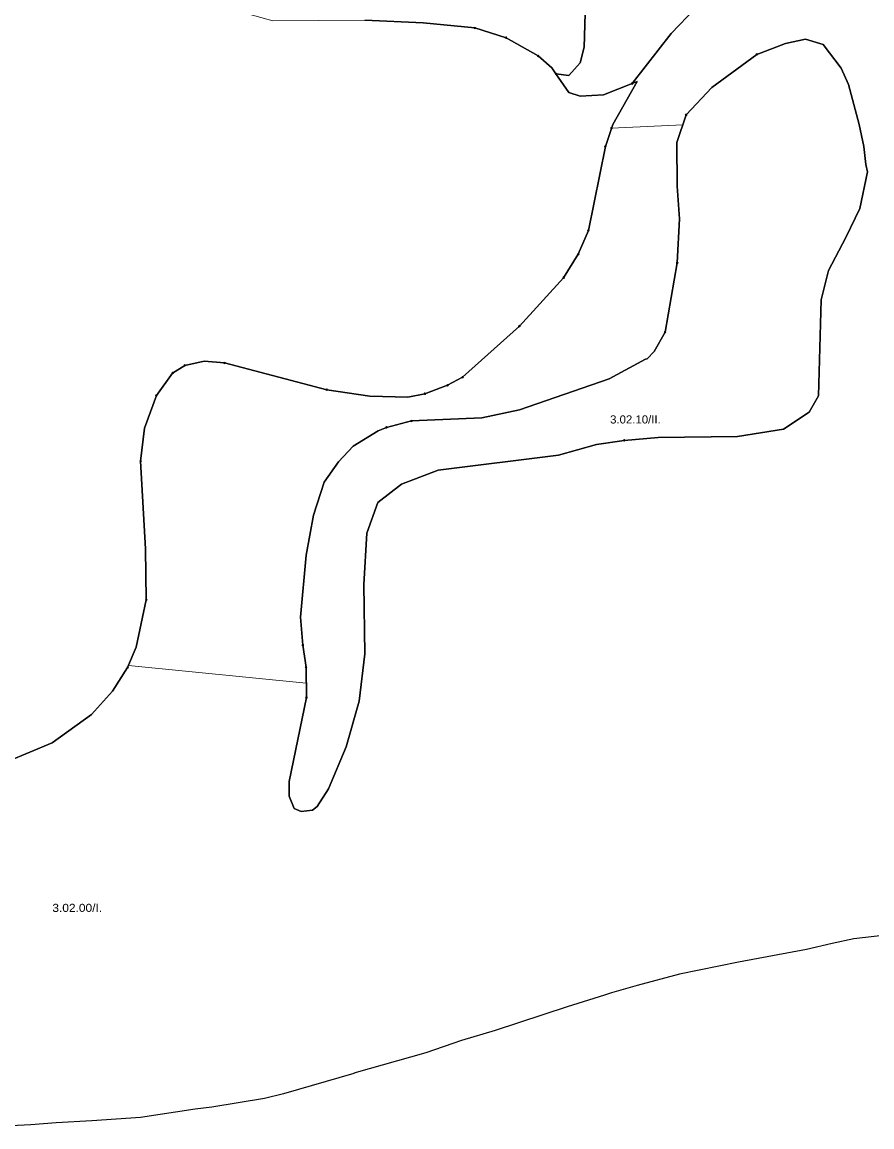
# Model space of a CAD drawing. Extents: x -650455 to -642254, y -1075222 to -1066610.
# Drawn here: x -644814 to -643766, y -1070987 to -1069625 of the extents above; entities that cross this region are included whole.
import ezdxf
from ezdxf.enums import TextEntityAlignment as Align

# ---------------------------------------------------------------- set-up
doc = ezdxf.new("R2010")
doc.units = 0
doc.header["$LTSCALE"] = 4
doc.header["$PDMODE"] = 32
doc.header["$PDSIZE"] = 2
for name, color, linetype, lineweight in [('1', 7, 'Continuous', 25), ('11', 7, 'Continuous', 13), ('12', 7, 'Continuous', 13), ('13', 7, 'Continuous', 13), ('15', 7, 'Continuous', 13)]:
    doc.layers.add(name, color=color, linetype=linetype, lineweight=lineweight)
doc.layers.add('2', color=7, linetype='Continuous')

msp = doc.modelspace()

# ---------------------------------------------------------------- linework, layer by layer
at = {"layer": '1'}
for points in [[(-644673.5, -1070396), (-644661, -1070337.501), (-644662, -1070274.5), (-644668, -1070166.5), (-644663, -1070126), (-644648.5, -1070085.5), (-644628.5, -1070058.001), (-644613.5, -1070048.5), (-644589.5, -1070043.5), (-644564.5, -1070045.5), (-644438.5, -1070078.501), (-644385.5, -1070086.501), (-644338.5, -1070087.501), (-644317.5, -1070083.501), (-644289.5, -1070073), (-644271, -1070063.001), (-644201, -1070000), (-644146.5, -1069940.501), (-644128.5, -1069911.5), (-644116, -1069882), (-644095, -1069778.501), (-644086, -1069751.501), (-644056, -1069698.501), (-644062, -1069701), (-644014, -1069639.5), (-643984, -1069608)], [(-643984, -1069608), (-644014, -1069639.5), (-644062, -1069701), (-644097.5, -1069715.001), (-644126, -1069716.5), (-644140, -1069712), (-644156, -1069689), (-644140, -1069691.001), (-644126, -1069675.5), (-644121, -1069656), (-644120, -1069614.5)], [(-644120, -1069614.5), (-644121, -1069656), (-644126, -1069675.5), (-644140, -1069691.001), (-644156, -1069689), (-644161, -1069681.501), (-644178, -1069667), (-644217.5, -1069644.5), (-644256, -1069632.5), (-644319.5, -1069626.001), (-644391.5, -1069623)], [(-644391.5, -1069623), (-644319.5, -1069626.001), (-644256, -1069632.5), (-644217.5, -1069644.5), (-644178, -1069667), (-644161, -1069681.501), (-644156, -1069689), (-644140, -1069712), (-644126, -1069716.5), (-644097.5, -1069715.001), (-644062, -1069701), (-644056, -1069698.501), (-644086, -1069751.501), (-644095, -1069778.501), (-644116, -1069882), (-644128.5, -1069911.5)], [(-644456, -1070597.001), (-644470, -1070598.5), (-644478.5, -1070595), (-644485, -1070579.5), (-644485, -1070561.501), (-644463.5, -1070458), (-644464, -1070420.5), (-644468, -1070393.5), (-644471, -1070359.001), (-644464, -1070282.5), (-644455, -1070233.001), (-644441.5, -1070192.501), (-644424, -1070167.501), (-644406, -1070148.001), (-644375, -1070129), (-644365, -1070125), (-644334, -1070117), (-644247.5, -1070113), (-644201, -1070103.501), (-644090.5, -1070065), (-644045.5, -1070041), (-644043.5, -1070040.5), (-644035, -1070031.5), (-644021.5, -1070007.5), (-644006.5, -1069922), (-644003.5, -1069868.001), (-644006.5, -1069827.501), (-644007, -1069773.5), (-643995.5, -1069739.501), (-643964, -1069706.001), (-643908.5, -1069665.001), (-643873, -1069651.5), (-643848.5, -1069646.501), (-643826.5, -1069653.001), (-643804.5, -1069682.001), (-643795.5, -1069702.001), (-643782, -1069751.501), (-643776.5, -1069778.501), (-643774, -1069801), (-643772, -1069810)], [(-644456, -1070597.001), (-644450.5, -1070592.501), (-644436.5, -1070570.5), (-644414.5, -1070519), (-644398.5, -1070462.5), (-644391.5, -1070404), (-644393, -1070318.501), (-644389, -1070255.5), (-644375.5, -1070217.501), (-644346.5, -1070195), (-644301, -1070177.5), (-644153, -1070159.001), (-644106, -1070146), (-644072, -1070141), (-644030, -1070137.5), (-643932, -1070136.001), (-643875.5, -1070127.001), (-643844, -1070106), (-643832.5, -1070086.001), (-643829, -1069967.5), (-643820, -1069931.5), (-643798.5, -1069891), (-643781.5, -1069855), (-643772, -1069810), (-643774, -1069801), (-643776.5, -1069778.501), (-643782, -1069751.501), (-643795.5, -1069702.001), (-643804.5, -1069682.001), (-643826.5, -1069653.001), (-643848.5, -1069646.501), (-643873, -1069651.5), (-643908.5, -1069665.001), (-643964, -1069706.001), (-643995.5, -1069739.501), (-644007, -1069773.5), (-644006.5, -1069827.501), (-644003.5, -1069868.001), (-644006.5, -1069922), (-644021.5, -1070007.5)], [(-643772, -1069810), (-643781.5, -1069855), (-643798.5, -1069891), (-643820, -1069931.5), (-643829, -1069967.5), (-643832.5, -1070086.001), (-643844, -1070106), (-643875.5, -1070127.001), (-643932, -1070136.001), (-644030, -1070137.5), (-644072, -1070141), (-644106, -1070146), (-644153, -1070159.001), (-644301, -1070177.5), (-644346.5, -1070195), (-644375.5, -1070217.501), (-644389, -1070255.5), (-644393, -1070318.501), (-644391.5, -1070404), (-644398.5, -1070462.5), (-644414.5, -1070519), (-644436.5, -1070570.5), (-644450.5, -1070592.501), (-644456, -1070597.001)], [(-644128.5, -1069911.5), (-644146.5, -1069940.501), (-644201, -1070000), (-644271, -1070063.001), (-644289.5, -1070073), (-644317.5, -1070083.501), (-644338.5, -1070087.501), (-644385.5, -1070086.501), (-644438.5, -1070078.501), (-644564.5, -1070045.5), (-644589.5, -1070043.5), (-644613.5, -1070048.5), (-644628.5, -1070058.001), (-644648.5, -1070085.5), (-644663, -1070126), (-644668, -1070166.5), (-644662, -1070274.5), (-644661, -1070337.501), (-644673.5, -1070396), (-644684, -1070421), (-644702.5, -1070450), (-644728.5, -1070479.001), (-644777, -1070514), (-644832, -1070537.001)], [(-644021.5, -1070007.5), (-644035, -1070031.5), (-644043.5, -1070040.5), (-644045.5, -1070041), (-644090.5, -1070065), (-644201, -1070103.501), (-644247.5, -1070113), (-644334, -1070117), (-644365, -1070125), (-644375, -1070129), (-644406, -1070148.001), (-644424, -1070167.501), (-644441.5, -1070192.501), (-644455, -1070233.001), (-644464, -1070282.5), (-644471, -1070359.001), (-644468, -1070393.5), (-644464, -1070420.5), (-644463.5, -1070458), (-644485, -1070561.501), (-644485, -1070579.5), (-644478.5, -1070595), (-644470, -1070598.5), (-644456, -1070597.001)], [(-644832, -1070537.001), (-644777, -1070514), (-644728.5, -1070479.001), (-644702.5, -1070450), (-644684, -1070421), (-644673.5, -1070396)], [(-643709.901, -1070746.632), (-643788.642, -1070755.533), (-643815.302, -1070761.461), (-643847.32, -1070768.579), (-643931.146, -1070784.108), (-644003.795, -1070799.018), (-644055.682, -1070812.854), (-644087.39, -1070822.077), (-644096.038, -1070825.105), (-644142.159, -1070839.229), (-644230.942, -1070868.342), (-644272.451, -1070881.027), (-644316.555, -1070896.159), (-644405.049, -1070921.239), (-644404.973, -1070921.58), (-644491.815, -1070946.46), (-644515.164, -1070952.514), (-644580.022, -1070963.036), (-644600.776, -1070965.629), (-644668.228, -1070975.719), (-644727.898, -1070979.754), (-644772.001, -1070982.205), (-644803.133, -1070984.654), (-644852.425, -1070987.393)]]:
    msp.add_lwpolyline(points, dxfattribs=at)
at = {"layer": '11'}
for p, q in [((-644087.496, -1069755.989), (-644095, -1069778.501)), ((-644128.5, -1069911.5), (-644116, -1069882)), ((-644146.5, -1069940.501), (-644201, -1070000)), ((-644201, -1070000), (-644271, -1070063.001)), ((-644628.5, -1070058.001), (-644613.5, -1070048.5)), ((-644271, -1070063.001), (-644289.5, -1070073)), ((-644289.5, -1070073), (-644317.5, -1070083.501)), ((-644683.012, -1070418.648), (-644684, -1070421))]:
    msp.add_line(p, q, dxfattribs=at)
for points in [[(-644217.5, -1069644.5), (-644256, -1069632.5), (-644319.5, -1069626.001), (-644391.5, -1069623), (-644505, -1069623.5), (-644549.5, -1069611.5), (-644578.5, -1069593.001)], [(-643984, -1069608), (-644014, -1069639.5), (-644062, -1069701), (-644056, -1069698.501), (-644086, -1069751.501), (-644087.496, -1069755.989), (-643999.727, -1069751.999), (-643995.5, -1069739.501)], [(-643908.5, -1069665.001), (-643873, -1069651.5), (-643848.5, -1069646.501), (-643826.5, -1069653.001), (-643804.5, -1069682.001), (-643795.5, -1069702.001), (-643782, -1069751.501), (-643776.5, -1069778.501), (-643774, -1069801), (-643772, -1069810), (-643781.5, -1069855), (-643798.5, -1069891), (-643820, -1069931.5), (-643829, -1069967.5), (-643832.5, -1070086.001), (-643844, -1070106), (-643875.5, -1070127.001), (-643932, -1070136.001), (-644030, -1070137.5), (-644072, -1070141), (-644106, -1070146), (-644153, -1070159.001), (-644301, -1070177.5), (-644346.5, -1070195), (-644375.5, -1070217.501), (-644389, -1070255.5), (-644393, -1070318.501), (-644391.5, -1070404), (-644398.5, -1070462.5), (-644414.5, -1070519), (-644436.5, -1070570.5), (-644450.5, -1070592.501), (-644456, -1070597.001), (-644470, -1070598.5), (-644478.5, -1070595), (-644485, -1070579.5), (-644485, -1070561.501), (-644463.5, -1070458), (-644463.738, -1070440.148), (-644683.012, -1070418.648)], [(-644062, -1069701), (-644097.5, -1069715.001), (-644126, -1069716.5), (-644140, -1069712), (-644156, -1069689), (-644161, -1069681.501), (-644178, -1069667), (-644217.5, -1069644.5)], [(-643995.5, -1069739.501), (-643964, -1069706.001), (-643908.5, -1069665.001)], [(-644116, -1069882), (-644095, -1069778.501), (-644086, -1069751.501), (-644056, -1069698.501), (-644062, -1069701)], [(-644365, -1070125), (-644334, -1070117), (-644247.5, -1070113), (-644201, -1070103.501), (-644090.5, -1070065), (-644045.5, -1070041), (-644043.5, -1070040.5), (-644035, -1070031.5), (-644021.5, -1070007.5), (-644006.5, -1069922), (-644003.5, -1069868.001), (-644006.5, -1069827.501), (-644007, -1069773.5), (-643999.727, -1069751.999), (-644087.496, -1069755.989)], [(-644095, -1069778.501), (-644116, -1069882), (-644128.5, -1069911.5), (-644146.5, -1069940.501)], [(-644438.5, -1070078.501), (-644385.5, -1070086.501), (-644338.5, -1070087.501), (-644317.5, -1070083.501), (-644289.5, -1070073), (-644271, -1070063.001), (-644201, -1070000), (-644146.5, -1069940.501), (-644128.5, -1069911.5)], [(-644564.5, -1070045.5), (-644589.5, -1070043.5), (-644613.5, -1070048.5), (-644628.5, -1070058.001), (-644648.5, -1070085.5)], [(-644613.5, -1070048.5), (-644589.5, -1070043.5), (-644564.5, -1070045.5), (-644438.5, -1070078.501)], [(-645087, -1070571), (-645008.5, -1070579.5), (-644982, -1070577.501), (-644888.5, -1070557.001), (-644832, -1070537.001), (-644777, -1070514), (-644728.5, -1070479.001), (-644702.5, -1070450), (-644684, -1070421), (-644673.5, -1070396), (-644661, -1070337.501), (-644662, -1070274.5), (-644668, -1070166.5), (-644663, -1070126), (-644648.5, -1070085.5), (-644628.5, -1070058.001)], [(-644317.5, -1070083.501), (-644338.5, -1070087.501), (-644385.5, -1070086.501), (-644438.5, -1070078.501), (-644564.5, -1070045.5)], [(-644648.5, -1070085.5), (-644663, -1070126), (-644668, -1070166.5)], [(-644468, -1070393.5), (-644471, -1070359.001), (-644464, -1070282.5), (-644455, -1070233.001), (-644441.5, -1070192.501), (-644424, -1070167.501), (-644406, -1070148.001), (-644375, -1070129), (-644365, -1070125)], [(-644668, -1070166.5), (-644662, -1070274.5), (-644661, -1070337.501)], [(-644661, -1070337.501), (-644673.5, -1070396), (-644683.012, -1070418.648), (-644463.738, -1070440.148), (-644464, -1070420.5), (-644468, -1070393.5)], [(-644684, -1070421), (-644702.5, -1070450), (-644728.5, -1070479.001), (-644777, -1070514), (-644832, -1070537.001), (-644888.5, -1070557.001), (-644982, -1070577.501), (-645008.5, -1070579.5), (-645087, -1070571), (-645188.5, -1070544.501), (-645179.5, -1070566.5)], [(-644852.425, -1070987.393), (-644803.133, -1070984.654), (-644772.001, -1070982.205), (-644727.898, -1070979.754), (-644668.228, -1070975.719), (-644600.776, -1070965.629), (-644580.022, -1070963.036), (-644515.164, -1070952.514), (-644491.815, -1070946.46), (-644404.973, -1070921.58), (-644405.049, -1070921.239), (-644316.555, -1070896.159), (-644272.451, -1070881.027), (-644230.942, -1070868.342), (-644142.159, -1070839.229), (-644096.038, -1070825.105), (-644087.39, -1070822.077), (-644055.682, -1070812.854), (-644003.795, -1070799.018), (-643931.146, -1070784.108), (-643847.32, -1070768.579), (-643815.302, -1070761.461), (-643788.642, -1070755.533), (-643709.901, -1070746.632)]]:
    msp.add_lwpolyline(points, dxfattribs=at)
for p in [(-644217.5, -1069644.5), (-643908.5, -1069665.001), (-644062, -1069701), (-643995.5, -1069739.501), (-644087.496, -1069755.989), (-644095, -1069778.501), (-644116, -1069882), (-644128.5, -1069911.5), (-644146.5, -1069940.501), (-644201, -1070000), (-644564.5, -1070045.5), (-644628.5, -1070058.001), (-644613.5, -1070048.5), (-644271, -1070063.001), (-644648.5, -1070085.5), (-644438.5, -1070078.501), (-644317.5, -1070083.501), (-644289.5, -1070073), (-644365, -1070125), (-644668, -1070166.5), (-644661, -1070337.501), (-644468, -1070393.5), (-644684, -1070421)]:
    msp.add_point(p, dxfattribs=at)
at = {"layer": '12'}
msp.add_line((-644006.5, -1069922), (-644021.5, -1070007.5), dxfattribs=at)
for points in [[(-644072, -1070141), (-644030, -1070137.5), (-643932, -1070136.001), (-643875.5, -1070127.001), (-643844, -1070106), (-643832.5, -1070086.001), (-643829, -1069967.5), (-643820, -1069931.5), (-643798.5, -1069891), (-643781.5, -1069855), (-643772, -1069810), (-643774, -1069801), (-643776.5, -1069778.501), (-643782, -1069751.501), (-643795.5, -1069702.001), (-643804.5, -1069682.001), (-643826.5, -1069653.001), (-643848.5, -1069646.501), (-643873, -1069651.5), (-643908.5, -1069665.001), (-643964, -1069706.001), (-643995.5, -1069739.501)], [(-643995.5, -1069739.501), (-644007, -1069773.5), (-644006.5, -1069827.501), (-644003.5, -1069868.001), (-644006.5, -1069922)], [(-644021.5, -1070007.5), (-644035, -1070031.5), (-644043.5, -1070040.5), (-644045.5, -1070041), (-644090.5, -1070065), (-644201, -1070103.501), (-644247.5, -1070113), (-644334, -1070117)], [(-644334, -1070117), (-644365, -1070125), (-644375, -1070129), (-644406, -1070148.001), (-644424, -1070167.501), (-644441.5, -1070192.501), (-644455, -1070233.001), (-644464, -1070282.5), (-644471, -1070359.001), (-644468, -1070393.5), (-644464, -1070420.5)], [(-644463.5, -1070458), (-644485, -1070561.501), (-644485, -1070579.5), (-644478.5, -1070595), (-644470, -1070598.5), (-644456, -1070597.001), (-644450.5, -1070592.501), (-644436.5, -1070570.5), (-644414.5, -1070519), (-644398.5, -1070462.5), (-644391.5, -1070404), (-644393, -1070318.501), (-644389, -1070255.5), (-644375.5, -1070217.501), (-644346.5, -1070195), (-644301, -1070177.5), (-644153, -1070159.001), (-644106, -1070146), (-644072, -1070141)], [(-644464, -1070420.5), (-644463.998, -1070420.656), (-644463.738, -1070440.148), (-644463.5, -1070458)]]:
    msp.add_lwpolyline(points, dxfattribs=at)
for p in [(-643995.5, -1069739.501), (-644006.5, -1069922), (-644021.5, -1070007.5), (-644334, -1070117), (-644072, -1070141), (-644464, -1070420.5), (-644463.5, -1070458)]:
    msp.add_point(p, dxfattribs=at)
at = {"layer": '13'}
msp.add_lwpolyline([(-644212, -1069486.5), (-644184.5, -1069493.5), (-644171, -1069502.5), (-644155, -1069523), (-644129, -1069578.5), (-644120, -1069614.5), (-644121, -1069656), (-644126, -1069675.5), (-644140, -1069691.001), (-644156, -1069689), (-644140, -1069712), (-644126, -1069716.5), (-644097.5, -1069715.001), (-644062, -1069701), (-644014, -1069639.5), (-643984, -1069608)], dxfattribs=at)
at = {"layer": '15'}
msp.add_line((-644319.5, -1069626.001), (-644256, -1069632.5), dxfattribs=at)
for points in [[(-644156, -1069689), (-644140, -1069691.001), (-644126, -1069675.5), (-644121, -1069656), (-644120, -1069614.5)], [(-644391.5, -1069623), (-644319.5, -1069626.001)], [(-644256, -1069632.5), (-644217.5, -1069644.5), (-644178, -1069667)], [(-644178, -1069667), (-644161, -1069681.501), (-644156, -1069689)]]:
    msp.add_lwpolyline(points, dxfattribs=at)
for p in [(-644256, -1069632.5), (-644178, -1069667), (-644156, -1069689)]:
    msp.add_point(p, dxfattribs=at)

# ---------------------------------------------------------------- texts
at = {"layer": '2'}
for s, width, p in [('3.02.10/II.', 1.05, (-644057.987, -1070120.135)), ('3.02.00/I.', 1.1, (-644746.083, -1070722.334))]:
    msp.add_text(s, height=10, dxfattribs=dict(at, width=width)).set_placement(p, align=Align.CENTER)

doc.saveas('drawing.dxf')
